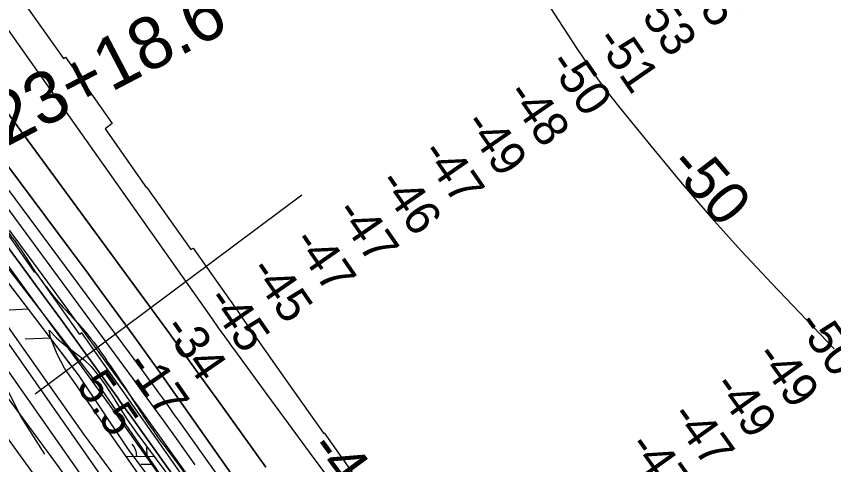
# Model space of a CAD drawing. Extents: x 3767014 to 3805179, y 361544 to 387384.
# Drawn here: x 3796009 to 3797582, y 368680 to 369543 of the extents above; entities that cross this region are included whole.
import ezdxf

# ---------------------------------------------------------------- set-up
doc = ezdxf.new("R2010")
doc.units = 0
for name, color, linetype in [('V-LEVE-TOET', 7, 'Continuous'), ('V-RIVR-EDGE', 7, 'Continuous'), ('V-RIVR-RANG', 7, 'Continuous'), ('V-ROAD-CNTR', 7, 'Continuous'), ('V-RRAP-FSHR', 7, 'Continuous'), ('V-RRAP-RVMT', 7, 'Continuous'), ('V-SURV-IDEN', 7, 'Continuous'), ('V-SURV-LINE', 7, 'Continuous'), ('V-TOPO-DPTH', 7, 'Continuous'), ('V-TOPO-MAJR', 7, 'Continuous'), ('V-TOPO-MAJR-IDEN', 7, 'Continuous'), ('V-TOPO-MINR', 7, 'Continuous'), ('V-TOPO-WATR', 7, 'Continuous'), ('V-WETL-SWMP', 7, 'Continuous')]:
    doc.layers.add(name, color=color, linetype=linetype)

msp = doc.modelspace()

# ---------------------------------------------------------------- linework, layer by layer
at = {"layer": 'V-LEVE-TOET'}
for points in [[(3795948.795, 369006.368), (3796030.801, 368890.768), (3796137.9, 368738.544), (3796277.352, 368549.682), (3796358.576, 368431.75), (3796514.312, 368213.542), (3796599.154, 368088.857), (3796721.53, 367922.855), (3796872.087, 367708.808), (3797017.231, 367512.409), (3797153.314, 367325.367), (3797153.469, 367325.162)], [(3797050.057, 367323.726), (3796939.595, 367475.465), (3796782.301, 367693.677), (3796668.223, 367857.071), (3796508.872, 368084.884), (3796390.649, 368252.175), (3796214.47, 368497.405), (3796091.596, 368673.525), (3795949.557, 368865.506)]]:
    msp.add_lwpolyline(points, dxfattribs=at)
at = {"layer": 'V-RIVR-EDGE'}
msp.add_spline([(3785266.865, 377529.211), (3785342.8, 377494.248), (3785391.258, 377467.439), (3785439.72, 377442.249), (3785475.246, 377418.707), (3785525.316, 377389.469), (3785575.383, 377359.422), (3785621.413, 377331.811), (3785722.351, 377269.288), (3785796.661, 377231.094), (3785852.385, 377199.415), (3785928.324, 377166.069), (3785964.678, 377149.804), (3786028.506, 377124.576), (3786060.018, 377113.175), (3786092.316, 377092.068), (3786117.34, 377073.405), (3786135.083, 377053.143), (3786154.458, 377039.347), (3786176.258, 377024.735), (3786206.946, 377006.867), (3786256.211, 376979.248), (3786328.098, 376942.677), (3786374.949, 376919.917), (3786491.265, 376862.208), (3786553.467, 376833.749), (3786619.713, 376805.279), (3786729.589, 376759.718), (3786796.656, 376736.099), (3786845.136, 376718.187), (3786867.767, 376712.469), (3787003.51, 376661.992), (3787089.16, 376631.048), (3787163.496, 376603.367), (3787230.559, 376578.13), (3787257.223, 376568.359), (3787300.044, 376551.27), (3787354.992, 376532.533), (3787409.127, 376512.181), (3787544.074, 376466.558), (3787612.756, 376442.126), (3787657.197, 376425.841), (3787730.724, 376398.162), (3787781.63, 376380.244), (3787834.96, 376361.511), (3787891.524, 376341.961), (3787940, 376322.432), (3787998.976, 376297.215), (3788050.697, 376281.721), (3788117.768, 376259.719), (3788176.757, 376240.164), (3788221.198, 376223.879), (3788259.981, 376209.226), (3788406.252, 376164.383), (3788541.215, 376125.23), (3788606.67, 376104.041), (3788679.39, 376077.173), (3788748.889, 376055.974), (3788871.693, 376005.528), (3788969.454, 375966.467), (3789047.013, 375933.926), (3789119.723, 375903.014), (3789155.253, 375881.09), (3789182.716, 375867.274), (3789214.225, 375854.256), (3789257.04, 375834.74), (3789281.286, 375828.21), (3789303.105, 375821.686), (3789328.955, 375809.491), (3789367.724, 375789.177), (3789414.577, 375767.225), (3789468.708, 375745.255), (3789509.105, 375728.981), (3789555.157, 375710.266), (3789585.849, 375694.015), (3789620.578, 375675.328), (3789681.97, 375646.062), (3789753.859, 375610.3), (3789792.633, 375591.603), (3789842.712, 375566.408), (3789897.64, 375539.584), (3789938.019, 375516.03), (3789968.727, 375506.25), (3790004.289, 375497.265), (3790030.972, 375494.773), (3790047.128, 375487.455), (3790077.007, 375469.589), (3790124.633, 375433.077), (3790192.442, 375382.768), (3790252.165, 375332.478), (3790290.91, 375302.459), (3790337.741, 375271.611), (3790406.357, 375220.491), (3790469.329, 375175.855), (3790570.248, 375106.054), (3790647.751, 375050.868), (3790691.367, 375028.115), (3790744.667, 374997.251), (3790806.838, 374955.852), (3790873.863, 374915.249), (3790932, 374877.903), (3791002.231, 374825.97), (3791052.265, 374782.175), (3791082.927, 374753.793), (3791131.331, 374705.149), (3791170.05, 374664.616), (3791192.631, 374638.681), (3791220.891, 374620.01), (3791288.67, 374557.569), (3791322.577, 374533.223), (3791362.944, 374504.817), (3791396.042, 374480.473), (3791434.785, 374449.645), (3791482.407, 374411.517), (3791534.052, 374365.291), (3791646.192, 374254.216), (3791707.514, 374196.644), (3791738.968, 374161.791), (3791773.65, 374123.694), (3791803.497, 374092.888), (3791829.321, 374070.18), (3791830.912, 374059.662), (3791837.316, 374032.958), (3791849.409, 374017.562), (3791884.123, 373992.405), (3791930.977, 373971.262), (3791954.393, 373955.838), (3791993.134, 373924.202), (3792026.979, 373874.785), (3792047.912, 373836.722), (3792063.186, 373799.482), (3792086.509, 373746.857), (3792112.249, 373690.181), (3792141.261, 373648.864), (3792158.993, 373624.558), (3792177.552, 373607.528), (3792214.702, 373586.409), (3792255.083, 373563.665), (3792301.119, 373538.48), (3792346.34, 373510.871), (3792382.671, 373485.71), (3792422.225, 373455.689), (3792479.537, 373411.875), (3792548.144, 373356.711), (3792619.168, 373298.307), (3792672.431, 373252.077), (3792709.534, 373212.357), (3792750.656, 373162.113), (3792839.385, 373068.08), (3792888.572, 373008.92), (3792945.027, 372945.699), (3792999.062, 372884.91), (3793053.898, 372820.884), (3793149.89, 372720.363), (3793208.761, 372653.092), (3793261.195, 372598.777), (3793315.232, 372538.796), (3793358.792, 372493.399), (3793409.592, 372432.618), (3793462.809, 372367.787), (3793498.283, 372323.219), (3793536.997, 372280.26), (3793578.124, 372232.443), (3793604.724, 372196.792), (3793668.438, 372125.466), (3793703.128, 372090.604), (3793760.41, 372034.66), (3793806.384, 371984.404), (3793839.438, 371942.268), (3793939.427, 371823.136), (3793981.333, 371763.186), (3794029.674, 371688.662), (3794050.609, 371651.408), (3794073.177, 371620.62), (3794178.796, 371488.535), (3794237.625, 371404.28), (3794268.243, 371358.106), (3794301.293, 371314.353), (3794332.724, 371269.794), (3794395.613, 371192), (3794429.476, 371149.862), (3794472.201, 371093.953), (3794523.788, 371024.274), (3794601.175, 370922.181), (3794640.679, 370871.942), (3794687.421, 370805.509), (3794733.389, 370752.828), (3794829.339, 370635.323), (3794895.463, 370557.521), (3794959.948, 370470.826), (3795013.158, 370403.569), (3795070.394, 370329.023), (3795159.854, 370203.448), (3795225.98, 370126.454), (3795296.13, 370041.363), (3795379.18, 369940.065), (3795459.001, 369841.201), (3795508.163, 369772.337), (3795554.103, 369708.333), (3795661.315, 369566.538), (3795715.338, 369500.897), (3795762.105, 369444.169), (3795798.366, 369390.703), (3795915.247, 369234.327), (3795963.601, 369165.465), (3796028.082, 369077.153), (3796043.387, 369052.853), (3796054.672, 369037.459), (3796077.242, 369007.48), (3796148.213, 368927.239), (3796183.677, 368878.627), (3796226.382, 368814.631), (3796275.531, 368740.105), (3796314.222, 368688.25), (3796353.714, 368633.158), (3796401.268, 368567.533), (3796456.873, 368487.33), (3796513.292, 368409.551), (3796545.533, 368365.8), (3796626.113, 368246.716), (3796670.449, 368188.377), (3796704.298, 368140.578), (3796751.041, 368074.145), (3796787.308, 368023.105), (3796838.907, 367958.278), (3796844.528, 367942.09), (3796845.295, 367925.104), (3796846.094, 367921.059), (3796852.559, 367919.425), (3796863.071, 367918.59), (3796875.166, 367904.003), (3796903.398, 367874.01), (3796931.629, 367844.017), (3796952.579, 367812.424), (3796982.392, 367767.87), (3797007.371, 367730.606), (3797037.194, 367690.095), (3797062.185, 367657.684), (3797075.869, 367631.77), (3797095.223, 367609.078), (3797126.665, 367569.372), (3797156.484, 367527.244), (3797212.099, 367451.085), (3797254.808, 367388.706), (3797302.183, 367327.228)], degree=3, dxfattribs=at)
at = {"layer": 'V-RIVR-RANG'}
msp.add_line((3796044.601, 368816.403), (3796557.78, 369198.827), dxfattribs=at)
at = {"layer": 'V-ROAD-CNTR'}
for points in [[(3795308.779, 369733.575), (3795471.049, 369532.434), (3795702.517, 369231.55), (3795903.335, 368973.382), (3795945.29, 368920.946), (3795973.876, 368858.203), (3796017.373, 368771.808), (3796062.601, 368699.94)], [(3797010.63, 367331.949), (3796976.805, 367377.537), (3796841.94, 367560.313), (3796705.297, 367746.665), (3796580.903, 367917.645), (3796459.547, 368085.84), (3796338.939, 368252.52), (3796213.99, 368425.358), (3796113.518, 368563.37), (3796016.639, 368696.745), (3795920.988, 368828.908)]]:
    msp.add_lwpolyline(points, dxfattribs=at)
at = {"layer": 'V-RRAP-FSHR'}
for p, q in [((3796032.001, 368978.772), (3795983.211, 368976.791)), ((3796074.444, 368923.109), (3796025.654, 368921.127))]:
    msp.add_line(p, q, dxfattribs=at)
for points in [[(3790248.587, 375297.942), (3790979.153, 374794.683), (3791275.126, 374533.809), (3791761.459, 374077.541), (3792037.066, 373779.942), (3792115.152, 373656.37), (3792213.95, 373538.497), (3792476.887, 373348.293), (3792793.866, 373062.004), (3793561.864, 372212.929), (3793966.759, 371751.644), (3794238.433, 371356.255), (3794520.76, 370943.016), (3795432.151, 369783.26), (3796173.549, 368822.744), (3796656.812, 368122.047), (3797263.788, 367326.695)], [(3796224.738, 368708.832), (3796128.158, 368852.664), (3795797.842, 369285.87), (3795538.885, 369619.77), (3795085.528, 370201.291), (3794911.843, 370474.145), (3794508.826, 370971.198), (3793727.299, 371976.489), (3793611.353, 372082.593), (3792883.491, 372859.548), (3792658.36, 373126.049)], [(3796032.001, 368978.772), (3795989.558, 369034.437)], [(3796074.444, 368923.109), (3796032.001, 368978.773)], [(3796116.888, 368867.445), (3796074.444, 368923.11)], [(3796121.281, 368861.683), (3796116.887, 368867.446)], [(3797205.811, 367325.889), (3797021.389, 367614.315), (3796748.073, 368002.563), (3796682.193, 368065.286), (3796558.887, 368259.766), (3796224.738, 368708.832)]]:
    msp.add_lwpolyline(points, dxfattribs=at)
at = {"layer": 'V-RRAP-RVMT'}
for p, q in [((3796013.716, 369582.606), (3796099.304, 369461.286)), ((3796099.304, 369461.286), (3796103.01, 369463.89)), ((3796103.01, 369463.89), (3796193.141, 369336.177)), ((3796193.141, 369336.177), (3796179.223, 369326.398)), ((3796179.223, 369326.398), (3796259.302, 369212.852)), ((3796259.302, 369212.852), (3796259.995, 369213.352)), ((3796259.995, 369213.352), (3796344.596, 369093.589)), ((3796044.461, 369049.41), (3795958.782, 369170.764)), ((3796344.596, 369093.589), (3796348.775, 369096.503)), ((3796348.775, 369096.503), (3796438.619, 368969.196)), ((3796045.877, 369050.393), (3796044.461, 369049.41)), ((3796130.612, 368930.267), (3796045.877, 369050.393)), ((3796438.619, 368969.196), (3796438.485, 368969.101)), ((3796438.485, 368969.101), (3796522.292, 368850.346)), ((3796134.933, 368933.314), (3796130.612, 368930.267)), ((3796212.946, 368822.753), (3796134.933, 368933.314)), ((3796522.292, 368850.346), (3796522.214, 368850.288)), ((3796522.214, 368850.288), (3796599.924, 368740.23)), ((3796212.813, 368822.65), (3796212.946, 368822.753)), ((3796297.122, 368703.18), (3796212.813, 368822.65)), ((3796599.924, 368740.23), (3796601.139, 368741.082)), ((3796601.139, 368741.082), (3796690.983, 368613.775)), ((3796297.05, 368703.127), (3796297.122, 368703.18)), ((3796386.894, 368575.82), (3796297.05, 368703.127))]:
    msp.add_line(p, q, dxfattribs=at)
at = {"layer": 'V-SURV-LINE'}
for points in [[(3795893.259, 369054.693), (3796389.511, 368346.632)], [(3796364.944, 368329.414), (3795868.692, 369037.475)]]:
    msp.add_lwpolyline(points, dxfattribs=at)
at = {"layer": 'V-TOPO-DPTH'}
for points in [[(3796617.155, 368385.525), (3796302.32, 368833.044), (3796297.832, 368839.398), (3796293.328, 368845.741), (3796288.801, 368852.067), (3796284.258, 368858.382), (3796233.443, 368928.733), (3796203.387, 368970.146), (3796173.204, 369011.466), (3796142.834, 369052.649), (3796112.337, 369093.739), (3795698.736, 369648.361)], [(3795698.736, 369648.361), (3796112.337, 369093.739), (3796142.834, 369052.649), (3796173.204, 369011.466), (3796203.387, 368970.146), (3796233.443, 368928.733), (3796284.258, 368858.382), (3796288.801, 368852.067), (3796293.328, 368845.741), (3796297.832, 368839.398), (3796302.32, 368833.044), (3796617.155, 368385.525)], [(3795957.785, 369565.166), (3796384.532, 368961.037), (3796397.115, 368943.321), (3796409.759, 368925.649), (3796422.493, 368908.042), (3796435.288, 368890.479), (3796490.84, 368814.638), (3796531.52, 368759.235), (3796572.287, 368703.895), (3796613.181, 368648.65)], [(3795957.785, 369565.166), (3796384.532, 368961.037), (3796397.115, 368943.321), (3796409.759, 368925.649), (3796422.493, 368908.042), (3796435.288, 368890.479), (3796490.84, 368814.638), (3796531.52, 368759.235), (3796572.287, 368703.895), (3796613.181, 368648.65)], [(3796488.677, 368675.128), (3796464.399, 368709.239), (3796440.055, 368743.301), (3796415.612, 368777.293), (3796391.102, 368811.237), (3796385.67, 368818.737), (3796363.796, 368848.873), (3796341.883, 368878.98), (3796319.91, 368909.044), (3796297.896, 368939.078), (3795857.274, 369538.993)], [(3796488.677, 368675.128), (3796464.399, 368709.239), (3796440.055, 368743.301), (3796415.612, 368777.293), (3796391.102, 368811.237), (3796385.67, 368818.737), (3796363.796, 368848.873), (3796341.883, 368878.98), (3796319.91, 368909.044), (3796297.896, 368939.078), (3795857.274, 369538.993)], [(3795862.808, 369347.63), (3796213.529, 368871.219), (3796233.143, 368844.477), (3796252.696, 368817.69), (3796272.154, 368790.835), (3796291.55, 368763.934), (3796319.11, 368725.57), (3796352.277, 368679.481)], [(3795862.808, 369347.63), (3796213.529, 368871.219), (3796233.143, 368844.477), (3796252.696, 368817.69), (3796272.154, 368790.835), (3796291.55, 368763.934), (3796319.11, 368725.57), (3796352.277, 368679.481)], [(3796487.026, 368411.249), (3796227.598, 368774.926), (3796221.53, 368783.413), (3796215.449, 368791.89), (3796209.349, 368800.353), (3796203.236, 368808.807), (3796136.635, 368900.688), (3796097.163, 368955.04), (3796057.626, 369009.345), (3796017.991, 369063.578), (3795978.291, 369117.763)]]:
    msp.add_lwpolyline(points, dxfattribs=at)
at = {"layer": 'V-TOPO-MAJR'}
msp.add_lwpolyline([(3795197.426, 371431.624), (3795839.299, 370754.579), (3796371.575, 370409.264), (3796386.613, 370399.421), (3796573.52, 370271.23), (3797087.281, 369480.375), (3797107.528, 369450.275), (3797128.402, 369420.631), (3797150.214, 369391.672), (3797172.653, 369363.169), (3797235.299, 369286.165), (3797290.298, 369220.178), (3797346.316, 369155.09), (3797403.863, 369091.35), (3797462.43, 369028.508), (3797582.55, 368902.65)], dxfattribs=at)
at = {"layer": 'V-TOPO-MINR'}
for points in [[(3795422.94, 369839.17), (3795584.014, 369622.642), (3795589.316, 369615.494), (3795594.604, 369608.335), (3795599.87, 369601.16), (3795605.122, 369593.976), (3796198.33, 368780.03), (3796605.07, 368206.57), (3797258.851, 367326.626)], [(3795662.7, 369654.45), (3796253.108, 368857.643), (3796262.79, 368844.519), (3796272.436, 368831.369), (3796282.028, 368818.179), (3796291.584, 368804.963), (3796301.101, 368791.72), (3796310.605, 368778.466), (3796320.086, 368765.197), (3796329.554, 368751.917), (3796675.036, 368266.512)], [(3795698.736, 369648.361), (3796112.337, 369093.739), (3796142.834, 369052.649), (3796173.204, 369011.466), (3796203.387, 368970.146), (3796233.443, 368928.733), (3796284.258, 368858.382), (3796288.801, 368852.067), (3796293.328, 368845.741), (3796297.832, 368839.398), (3796302.32, 368833.044), (3796617.155, 368385.525)], [(3795957.785, 369565.166), (3796384.532, 368961.037), (3796397.115, 368943.321), (3796409.759, 368925.649), (3796422.493, 368908.042), (3796435.288, 368890.479), (3796490.84, 368814.638), (3796531.52, 368759.235), (3796572.287, 368703.895), (3796613.181, 368648.65)], [(3795857.274, 369538.993), (3796297.896, 368939.078), (3796319.91, 368909.044), (3796341.883, 368878.98), (3796363.796, 368848.873), (3796385.67, 368818.737), (3796391.102, 368811.237), (3796415.612, 368777.293), (3796440.055, 368743.301), (3796464.399, 368709.239), (3796488.677, 368675.128)], [(3795862.808, 369347.63), (3796213.529, 368871.219), (3796233.143, 368844.477), (3796252.696, 368817.69), (3796272.154, 368790.835), (3796291.55, 368763.934), (3796319.11, 368725.57), (3796352.277, 368679.481)], [(3795995.069, 369131.018), (3796068.344, 369030.919), (3796208.328, 368839.384), (3796221.021, 368821.964), (3796233.681, 368804.519), (3796246.29, 368787.039), (3796258.867, 368769.534), (3796367.582, 368617.752)]]:
    msp.add_lwpolyline(points, dxfattribs=at)
at = {"layer": 'V-TOPO-WATR'}
msp.add_lwpolyline([(3795978.291, 369117.763), (3796017.991, 369063.578), (3796057.626, 369009.345), (3796097.163, 368955.04), (3796136.635, 368900.688), (3796203.236, 368808.807), (3796209.349, 368800.353), (3796215.449, 368791.89), (3796221.53, 368783.413), (3796227.598, 368774.926), (3796487.026, 368411.249)], dxfattribs=at)
at = {"layer": 'V-WETL-SWMP'}
for p, q in [((3796074.475, 368924.775), (3796071.813, 368938.706)), ((3796071.813, 368938.706), (3796085.879, 368924.071)), ((3796086.871, 368892.536), (3796074.475, 368924.775)), ((3796085.879, 368924.071), (3796095.856, 368915.082)), ((3796095.856, 368915.082), (3796106.347, 368906.861)), ((3796106.347, 368906.861), (3796116.07, 368899.41)), ((3796116.07, 368899.41), (3796126.05, 368891.958)), ((3796101.469, 368865.413), (3796086.871, 368892.536)), ((3796126.05, 368891.958), (3796139.611, 368880.911)), ((3796139.611, 368880.911), (3796151.888, 368869.099)), ((3796248.263, 368654.946), (3796101.469, 368865.413)), ((3796151.888, 368869.099), (3796165.437, 368852.415)), ((3796165.437, 368852.415), (3796179.495, 368833.167)), ((3796179.495, 368833.167), (3796192.27, 368813.409)), ((3796192.27, 368813.409), (3796206.321, 368791.086)), ((3796206.321, 368791.086), (3796221.906, 368766.711)), ((3796221.906, 368766.711), (3796238.261, 368742.846)), ((3796238.261, 368742.846), (3796319.286, 368634.798)), ((3796260.273, 368696.224), (3796260.028, 368713.819)), ((3796219.865, 368695.662), (3796273.089, 368696.402)), ((3796248.489, 368680.628), (3796272.486, 368680.961))]:
    msp.add_line(p, q, dxfattribs=at)
msp.add_arc((3796205.029, 368695.931), 35.246, 0.024032, 41.56769, dxfattribs=at)

# ---------------------------------------------------------------- texts
at = {"layer": 'V-RIVR-RANG'}
for s, rotation, p in [('-55', 304.696583, (3797277.102, 369622.487)), ('-53', 304.696583, (3797193.843, 369567.068)), ('-51', 304.696583, (3797121.245, 369496.252)), ('-50', 304.696583, (3797030.478, 369451.677)), ('-48', 304.696583, (3796949.471, 369393.005)), ('-49', 304.696583, (3796867.563, 369335.635)), ('-47', 304.696583, (3796784.898, 369279.359)), ('-46', 304.696583, (3796702.696, 369222.413)), ('-47', 304.696583, (3796620.181, 369165.92)), ('-47', 304.696583, (3796537.823, 369109.201)), ('-45', 304.696583, (3796454.721, 369053.556)), ('-45', 304.696583, (3796372.362, 368996.836)), ('-50', 305.596722, (3797508.021, 368949.209)), ('-34', 304.696583, (3796288.953, 368941.635)), ('-49', 305.596722, (3797428.406, 368888.628)), ('-17', 304.696583, (3796216.198, 368871.044)), ('5.5', 304.408326, (3796122.393, 368831.615)), ('-49', 305.596722, (3797346.949, 368830.622)), ('-47', 305.596722, (3797265.178, 368773.054)), ('-47', 305.596722, (3797183.721, 368715.048))]:
    msp.add_text(s, height=67, rotation=rotation, dxfattribs=at).set_placement(p)
at = {"layer": 'V-SURV-IDEN'}
msp.add_text('123+18.6', height=100, rotation=27.578333, dxfattribs=at).set_placement((3795923.736, 369256.701))
at = {"layer": 'V-TOPO-MAJR-IDEN'}
for s, rotation, p in [('-50', 310.716766, (3797260.994, 369254.265)), ('-40', 306.599192, (3796567.976, 368709.563))]:
    msp.add_text(s, height=83, rotation=rotation, dxfattribs=at).set_placement(p)

doc.saveas('drawing.dxf')
